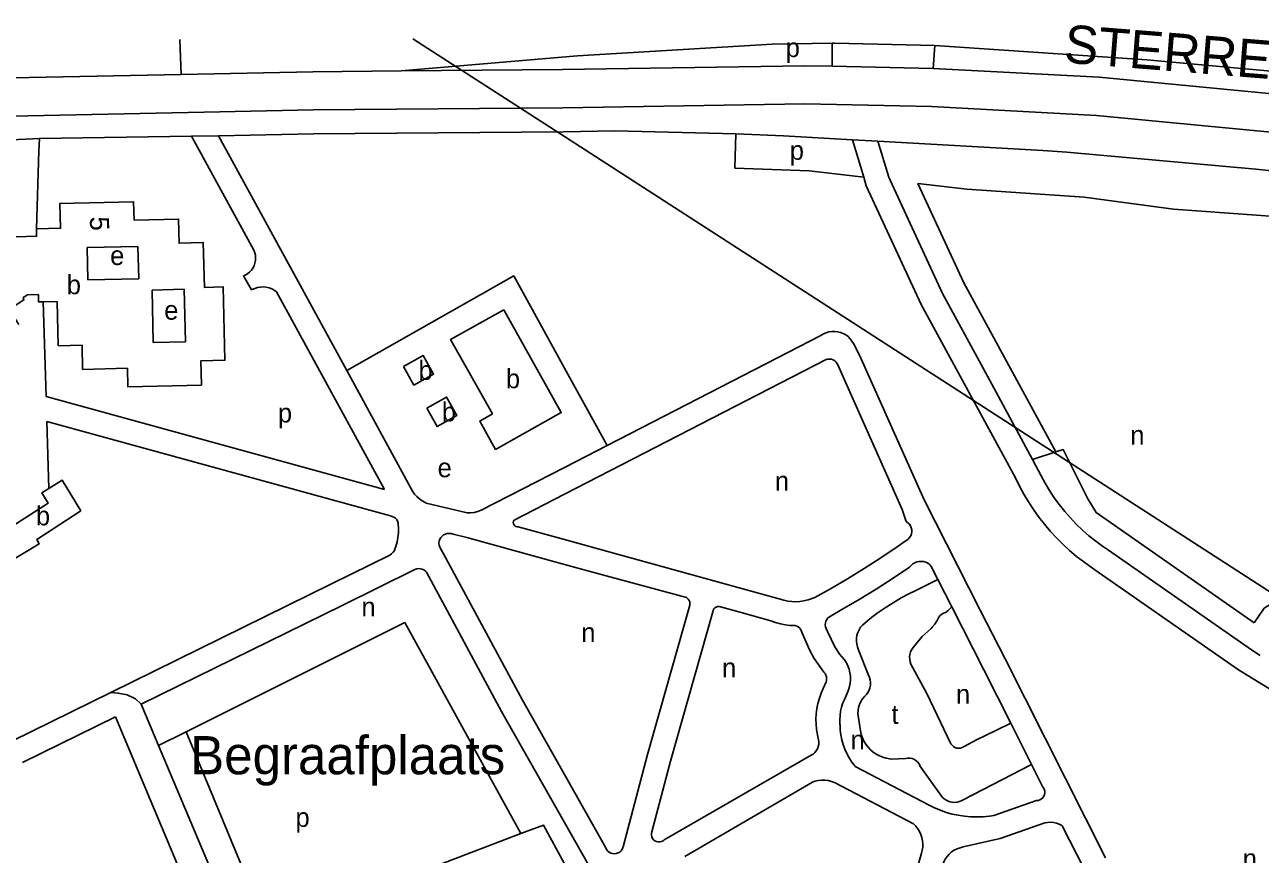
# Model space of a CAD drawing. Extents: x 161773 to 163836, y 384796 to 386521.
# Drawn here: x 163236.9 to 163495.8, y 386347.1 to 386520.8 of the extents above; entities that cross this region are included whole.
import ezdxf

# ---------------------------------------------------------------- set-up
doc = ezdxf.new("R2010")
doc.units = 0
for name, color, linetype in [('BLT_Basislijn', 7, 'Continuous'), ('BLT_Bebouwing', 7, 'Continuous'), ('BLT_Centroide', 7, 'Continuous'), ('BLT_Hoogspanningsmast_en_leidingen', 7, 'Continuous'), ('BLT_Huisnummer_reeks', 7, 'Continuous'), ('BLT_Straatnaam_hoofdweg', 7, 'Continuous'), ('BLT_Terrein_beschrifting', 7, 'Continuous'), ('BLT_Vlakafsluiter', 7, 'Continuous')]:
    doc.layers.add(name, color=color, linetype=linetype)

msp = doc.modelspace()

# ---------------------------------------------------------------- linework, layer by layer
at = {"layer": 'BLT_Basislijn'}
for p, q in [((163406.05, 386516.93), (163406.09, 386512.11)), ((163427.59, 386516.49), (163427.23, 386511.66)), ((163240.01, 386496.97), (163216.05, 386495.87)), ((163240.01, 386496.97), (163239.89, 386494.41)), ((163271.87, 386497.46), (163240.01, 386496.97)), ((163271.87, 386497.46), (163284.92, 386473.58)), ((163277.51, 386497.58), (163304.38, 386448.38)), ((163360.54, 386498.59), (163385.92, 386497.94)), ((163385.71, 386490.79), (163385.92, 386497.94)), ((163410.34, 386496.74), (163412.7, 386488.9)), ((163239.89, 386494.41), (163239.37, 386478.07)), ((163282.75, 386468.23), (163284.46, 386465.28)), ((163240.77, 386462.8), (163241.4, 386442.95)), ((163289.69, 386464.85), (163312.29, 386423.48)), ((163403.74, 386455.76), (163392.16, 386449.8)), ((163410.55, 386454.03), (163411.83, 386451.61)), ((163404.79, 386450.7), (163350, 386422.5)), ((163392.16, 386449.8), (163358.92, 386432.71)), ((163411.83, 386451.61), (163425.35, 386421.3)), ((163304.38, 386448.38), (163318.19, 386423.11)), ((163358.92, 386432.71), (163350, 386448.92)), ((163407.27, 386449.57), (163420.78, 386419.26)), ((163443.42, 386448.83), (163452.93, 386431.34)), ((163439.03, 386446.44), (163448.07, 386429.8)), ((163241.4, 386442.95), (163312.29, 386423.48)), ((163241.56, 386437.72), (163242.01, 386423.72)), ((163241.56, 386437.72), (163313.54, 386417.95)), ((163358.92, 386432.71), (163350, 386428.12)), ((163452.93, 386431.34), (163448.07, 386429.8)), ((163350, 386428.12), (163332.57, 386419.15)), ((163350, 386422.5), (163339.43, 386417.07)), ((163425.35, 386421.3), (163437.09, 386398.24)), ((163329.59, 386418.57), (163321.04, 386420.64)), ((163420.78, 386419.26), (163421.6, 386416.77)), ((163350, 386412.98), (163340.27, 386415.66)), ((163323.86, 386411.41), (163325.09, 386409.26)), ((163360.03, 386410.21), (163350, 386412.98)), ((163419.7, 386411.48), (163421.6, 386412.78)), ((163313.42, 386409.71), (163301.23, 386403.7)), ((163325.09, 386409.26), (163341.21, 386379.36)), ((163395.97, 386400.3), (163360.03, 386410.21)), ((163318.67, 386406.73), (163303.44, 386399.21)), ((163321.08, 386406.17), (163336.81, 386376.99)), ((163358.73, 386405.39), (163350, 386407.79)), ((163428.23, 386404.64), (163426.85, 386407.35)), ((163301.23, 386403.7), (163254.94, 386380.98)), ((163375.54, 386400.84), (163358.73, 386405.39)), ((163423.31, 386402.18), (163428.23, 386404.64)), ((163431.16, 386398.88), (163428.23, 386404.64)), ((163375.63, 386400.78), (163375.54, 386400.84)), ((163401.08, 386400.4), (163402.44, 386400.87)), ((163303.44, 386399.21), (163261.33, 386378.54)), ((163376.26, 386399.24), (163367.39, 386367.99)), ((163381.07, 386397.88), (163372.2, 386366.62)), ((163386.52, 386397.87), (163382.72, 386398.9)), ((163386.52, 386397.87), (163393.22, 386395.97)), ((163430.31, 386398.08), (163431.16, 386398.88)), ((163437.84, 386385.75), (163431.16, 386398.88)), ((163437.09, 386398.24), (163442.3, 386388)), ((163316.53, 386395.64), (163340.88, 386351.43)), ((163406.66, 386390.52), (163407.69, 386388.91)), ((163402.28, 386388.12), (163404.34, 386385.2)), ((163411.54, 386390.04), (163413.71, 386384.61)), ((163442.3, 386388), (163463.31, 386346.32)), ((163437.84, 386385.75), (163443.49, 386374.53)), ((163404.79, 386383.21), (163404.21, 386381.8)), ((163254.94, 386380.98), (163234.23, 386370.81)), ((163409.41, 386381.3), (163408.71, 386379.62)), ((163341.21, 386379.36), (163350, 386363.78)), ((163255.93, 386375.9), (163236.43, 386366.33)), ((163336.81, 386376.99), (163350, 386353.73)), ((163411.44, 386376.55), (163411.99, 386372.92)), ((163270.76, 386372.75), (163264.96, 386369.9)), ((163443.49, 386374.53), (163440.36, 386373)), ((163443.49, 386374.53), (163447.85, 386365.88)), ((163367.39, 386367.99), (163362.29, 386348.62)), ((163401.69, 386367.83), (163370.89, 386350.09)), ((163418.42, 386367.03), (163421.49, 386367.12)), ((163372.2, 386366.62), (163368.29, 386351.79)), ((163410.92, 386365.48), (163426.38, 386357.38)), ((163424.48, 386365.58), (163429.01, 386359.24)), ((163433.54, 386358.52), (163447.85, 386365.88)), ((163447.85, 386365.88), (163450.16, 386361.3)), ((163350, 386363.78), (163358.66, 386348.43)), ((163401.98, 386362.21), (163375.23, 386346.6)), ((163406.6, 386362.1), (163423.09, 386353.46)), ((163448.86, 386358.34), (163439.92, 386355.21)), ((163439.53, 386355.16), (163439.92, 386355.21)), ((163287.92, 386331.27), (163340.88, 386351.43)), ((163350, 386353.73), (163360.87, 386334.56)), ((163454.19, 386353.11), (163454.27, 386353.06)), ((163454.27, 386353.06), (163458.85, 386344.07)), ((163424.81, 386347.33), (163420.38, 386331.8))]:
    msp.add_line(p, q, dxfattribs=at)
for points in [[(163315.77, 386511.14), (163352.72, 386514.3), (163393.54, 386516.77), (163406.05, 386516.93)], [(163406.05, 386516.93), (163406.59, 386516.93), (163427.59, 386516.49)], [(163427.59, 386516.49), (163471.98, 386513.48), (163511.02, 386509.9), (163551.8, 386505.9), (163588.97, 386501.7), (163625.02, 386498.38), (163633.3, 386497.46)], [(163406.09, 386512.11), (163400.38, 386512.23), (163349.56, 386511.42), (163315.77, 386511.14)], [(163427.23, 386511.66), (163406.09, 386512.11)], [(163269.67, 386510.42), (163230.72, 386509.63), (163206.52, 386509.54)], [(163315.77, 386511.14), (163297.26, 386510.98), (163269.67, 386510.42)], [(163621.51, 386493.15), (163525.14, 386503.76), (163462.02, 386509.8), (163427.23, 386511.66)], [(163620.64, 386485.2), (163524.32, 386495.8), (163461.43, 386501.82), (163426.91, 386503.66), (163400.36, 386504.23), (163349.66, 386503.42), (163297.37, 386502.98), (163274.52, 386502.52)], [(163274.52, 386502.52), (163230.82, 386501.63), (163197.74, 386501.51)], [(163277.51, 386497.58), (163271.87, 386497.46)], [(163360.54, 386498.59), (163349.72, 386498.42), (163297.45, 386497.98), (163277.51, 386497.58)], [(163410.34, 386496.74), (163395.89, 386497.56), (163385.92, 386497.94)], [(163415.65, 386496.44), (163410.34, 386496.74)], [(163415.65, 386496.44), (163417.92, 386488.89), (163418.22, 386488.24)], [(163450.21, 386494.49), (163415.65, 386496.44)], [(163552.61, 386484.49), (163494.87, 386490.6), (163455.26, 386494.1), (163450.21, 386494.49)], [(163412.7, 386488.9), (163401.25, 386490.24), (163385.71, 386490.79)], [(163412.7, 386488.9), (163413.23, 386487.11), (163424.73, 386462.26), (163444.51, 386425.91)], [(163418.22, 386488.24), (163429.2, 386464.51), (163439.03, 386446.44)], [(163495, 386480.96), (163477.59, 386482.18), (163458.87, 386484.68), (163434.29, 386486.35), (163424.04, 386487.56)], [(163424.04, 386487.56), (163433.67, 386466.75), (163443.42, 386448.83)], [(163605.79, 386467.01), (163545.62, 386477.2), (163495, 386480.96)], [(163284.92, 386473.58), (163285.12, 386473.07), (163285.26, 386472.53), (163285.31, 386471.97), (163285.28, 386471.41), (163285.17, 386470.87), (163284.99, 386470.34), (163284.73, 386469.85), (163284.41, 386469.4), (163284.02, 386468.99), (163283.58, 386468.65), (163283.1, 386468.38), (163282.75, 386468.23)], [(163350, 386448.92), (163339.39, 386468.21), (163304.38, 386448.38)], [(163289.69, 386464.85), (163289.2, 386465.21), (163288.67, 386465.5), (163288.11, 386465.71), (163287.52, 386465.85), (163286.92, 386465.91), (163286.32, 386465.89), (163285.72, 386465.79), (163285.15, 386465.61), (163284.6, 386465.36), (163284.46, 386465.28)], [(163494.47, 386395.59), (163496.61, 386398.63), (163605.79, 386467.01)], [(163403.74, 386455.76), (163404.27, 386456.07), (163404.82, 386456.32), (163405.41, 386456.49), (163406.01, 386456.58), (163406.62, 386456.59), (163407.23, 386456.52), (163407.82, 386456.37), (163408.38, 386456.15), (163408.92, 386455.85), (163409.4, 386455.49), (163409.84, 386455.06), (163410.22, 386454.58), (163410.55, 386454.03)], [(163404.79, 386450.7), (163405.17, 386450.8), (163405.57, 386450.81), (163405.95, 386450.75), (163406.32, 386450.61), (163406.65, 386450.4), (163406.94, 386450.13), (163407.16, 386449.81), (163407.27, 386449.57)], [(163452.93, 386431.34), (163454.5, 386431.83), (163459.63, 386421.56), (163461.42, 386418.66), (163494.47, 386395.59)], [(163448.07, 386429.8), (163449.85, 386426.37), (163450.7, 386424.79), (163451.63, 386423.24), (163452.62, 386421.74), (163453.68, 386420.29), (163454.8, 386418.88), (163455.99, 386417.53), (163457.23, 386416.23), (163458.53, 386414.98), (163459.88, 386413.79), (163461.29, 386412.67), (163462.74, 386411.61), (163463.98, 386410.78)], [(163444.51, 386425.91), (163445.34, 386424.19), (163446.24, 386422.51), (163447.22, 386420.87), (163448.26, 386419.27), (163449.36, 386417.71), (163450.53, 386416.21), (163451.76, 386414.75), (163453.05, 386413.35), (163454.4, 386412), (163455.81, 386410.71), (163457.26, 386409.48), (163458.77, 386408.31), (163460.33, 386407.2), (163461.12, 386406.68)], [(163318.19, 386423.11), (163318.6, 386422.53), (163319.07, 386421.99), (163319.6, 386421.52), (163320.18, 386421.1), (163320.8, 386420.75), (163321.04, 386420.64)], [(163329.59, 386418.57), (163330.34, 386418.59), (163331.09, 386418.69), (163331.82, 386418.88), (163332.57, 386419.15)], [(163313.54, 386417.95), (163313.92, 386417.86), (163314.28, 386417.69), (163314.59, 386417.46), (163314.85, 386417.17), (163315.05, 386416.83), (163315.17, 386416.46), (163315.19, 386416.31)], [(163315.19, 386416.31), (163315.25, 386415.35), (163315.22, 386414.39), (163315.12, 386413.44), (163314.93, 386412.5), (163314.67, 386411.57)], [(163339.43, 386417.07), (163339.32, 386416.82), (163339.28, 386416.56), (163339.31, 386416.3), (163339.43, 386416.05), (163339.61, 386415.86), (163339.84, 386415.72), (163340.1, 386415.66), (163340.27, 386415.66)], [(163421.6, 386416.77), (163421.95, 386416.52), (163422.25, 386416.21), (163422.48, 386415.86), (163422.65, 386415.46), (163422.74, 386415.04), (163422.74, 386414.61), (163422.68, 386414.19), (163422.53, 386413.79), (163422.31, 386413.42), (163422.02, 386413.1), (163421.69, 386412.84), (163421.6, 386412.78)], [(163326.66, 386414.13), (163326.27, 386414.25), (163325.87, 386414.3), (163325.46, 386414.27), (163325.06, 386414.16), (163324.69, 386413.98), (163324.37, 386413.72), (163324.1, 386413.41), (163323.9, 386413.06), (163323.77, 386412.67), (163323.71, 386412.26), (163323.74, 386411.85), (163323.86, 386411.41)], [(163350, 386407.79), (163329.52, 386413.44), (163326.66, 386414.13)], [(163313.42, 386409.71), (163313.79, 386410), (163314.12, 386410.35), (163314.37, 386410.74), (163314.56, 386411.17), (163314.67, 386411.57)], [(163419.7, 386411.48), (163416.26, 386409.18), (163412.79, 386406.96), (163409.27, 386404.8), (163405.71, 386402.71), (163402.44, 386400.87)], [(163463.98, 386410.78), (163493.92, 386389.88), (163495.77, 386388.75)], [(163422.31, 386407.21), (163422.6, 386407.57), (163422.96, 386407.89), (163423.37, 386408.13), (163423.8, 386408.31), (163424.27, 386408.41), (163424.74, 386408.43), (163425.21, 386408.37), (163425.67, 386408.24), (163426.09, 386408.03), (163426.47, 386407.75), (163426.85, 386407.35)], [(163318.67, 386406.73), (163319.04, 386406.86), (163319.43, 386406.92), (163319.82, 386406.9), (163320.2, 386406.81), (163320.56, 386406.63), (163320.87, 386406.39), (163321.08, 386406.17)], [(163422.31, 386407.21), (163418.83, 386404.89), (163415.31, 386402.64), (163411.75, 386400.45), (163408.14, 386398.34), (163405.87, 386397.05)], [(163461.12, 386406.68), (163491.18, 386385.69), (163535.8, 386358.38)], [(163376.26, 386399.24), (163376.28, 386399.59), (163376.23, 386399.94), (163376.09, 386400.26), (163375.89, 386400.55), (163375.63, 386400.78)], [(163412.42, 386395.1), (163413.95, 386396.37), (163415.54, 386397.57), (163417.17, 386398.7), (163418.84, 386399.77), (163420.56, 386400.77), (163422.31, 386401.7), (163423.31, 386402.18)], [(163382.72, 386398.9), (163382.41, 386398.96), (163382.09, 386398.95), (163381.79, 386398.85), (163381.52, 386398.69), (163381.31, 386398.46), (163381.15, 386398.18), (163381.07, 386397.88)], [(163395.97, 386400.3), (163396.79, 386400.11), (163397.62, 386400), (163398.46, 386399.97), (163399.3, 386400.02), (163400.14, 386400.15), (163400.95, 386400.36), (163401.08, 386400.4)], [(163430.31, 386398.08), (163430.03, 386397.86), (163429.83, 386397.74)], [(163316.53, 386395.64), (163270.76, 386372.75)], [(163393.22, 386395.97), (163394.21, 386395.61), (163395.23, 386395.33), (163396.26, 386395.13), (163397.31, 386395.01), (163397.95, 386394.98)], [(163404.82, 386394.35), (163404.69, 386394.73), (163404.64, 386395.13), (163404.67, 386395.53), (163404.77, 386395.91), (163404.95, 386396.27), (163405.2, 386396.59), (163405.5, 386396.85), (163405.87, 386397.05)], [(163428.11, 386396.02), (163427.61, 386395.3), (163427.06, 386394.63), (163426.84, 386394.39)], [(163429.83, 386397.74), (163429.41, 386397.59), (163429.03, 386397.36), (163428.7, 386397.07), (163428.42, 386396.73), (163428.21, 386396.34), (163428.11, 386396.02)], [(163397.95, 386394.98), (163398.31, 386394.97), (163398.66, 386394.89), (163398.98, 386394.73), (163399.25, 386394.51), (163399.47, 386394.23), (163399.6, 386393.97)], [(163402.28, 386388.12), (163401.4, 386389.8), (163400.6, 386391.52), (163399.86, 386393.27), (163399.6, 386393.97)], [(163406.66, 386390.52), (163405.84, 386392.11), (163405.09, 386393.73), (163404.82, 386394.35)], [(163412.42, 386395.1), (163412.03, 386394.62), (163411.71, 386394.1), (163411.46, 386393.54), (163411.28, 386392.95), (163411.18, 386392.34), (163411.17, 386391.72), (163411.23, 386391.11), (163411.37, 386390.51), (163411.54, 386390.04)], [(163426.84, 386394.39), (163424.94, 386392.67), (163423.03, 386390.41)], [(163423.03, 386390.41), (163422.74, 386389.96), (163422.52, 386389.47), (163422.38, 386388.95), (163422.31, 386388.42), (163422.33, 386387.89), (163422.42, 386387.36), (163422.58, 386386.87)], [(163407.69, 386388.91), (163408.21, 386388.39), (163408.67, 386387.81), (163409.06, 386387.19), (163409.38, 386386.53), (163409.63, 386385.84), (163409.81, 386385.12), (163409.9, 386384.39), (163409.92, 386383.65), (163409.85, 386382.92), (163409.71, 386382.2), (163409.49, 386381.5), (163409.41, 386381.3)], [(163404.34, 386385.2), (163404.59, 386384.92), (163404.77, 386384.59), (163404.89, 386384.23), (163404.92, 386383.86), (163404.88, 386383.48), (163404.79, 386383.21)], [(163422.58, 386386.87), (163425.93, 386380.74), (163430.96, 386370.22)], [(163413.71, 386384.61), (163413.92, 386384.11), (163414.06, 386383.59), (163414.12, 386383.05), (163414.1, 386382.51), (163414, 386381.98), (163413.83, 386381.47), (163413.58, 386380.99), (163413.26, 386380.55), (163412.89, 386380.17)], [(163261.33, 386378.54), (163260.12, 386379.64), (163258.42, 386380.5), (163256.54, 386380.86), (163254.94, 386380.98)], [(163404.21, 386381.8), (163403.77, 386380.8), (163403.4, 386379.76), (163403.1, 386378.69), (163402.89, 386377.61), (163402.75, 386376.52), (163402.69, 386375.41), (163402.71, 386374.31), (163402.81, 386373.21), (163402.99, 386372.12), (163403.24, 386371.08)], [(163412.89, 386380.17), (163412.47, 386379.65), (163412.12, 386379.09), (163411.84, 386378.49), (163411.63, 386377.85), (163411.5, 386377.2), (163411.44, 386376.55)], [(163264.96, 386369.9), (163261.33, 386378.54)], [(163408.71, 386379.62), (163408.35, 386378.79), (163408.07, 386377.93), (163407.86, 386377.05), (163407.73, 386376.16), (163407.68, 386375.25), (163407.72, 386374.35), (163407.74, 386374.14)], [(163285.87, 386323.13), (163274.69, 386331.29), (163255.93, 386375.9)], [(163270.76, 386372.75), (163287.92, 386331.27)], [(163407.74, 386374.14), (163407.77, 386373.11), (163407.89, 386372.09), (163408.09, 386371.08), (163408.36, 386370.08), (163408.71, 386369.11), (163409.13, 386368.18), (163409.63, 386367.27), (163410.19, 386366.41), (163410.82, 386365.59), (163410.92, 386365.48)], [(163411.99, 386372.92), (163412.16, 386372.18), (163412.41, 386371.47), (163412.74, 386370.78), (163413.13, 386370.13), (163413.59, 386369.53), (163414.11, 386368.98), (163414.69, 386368.49), (163415.31, 386368.06), (163415.98, 386367.7), (163416.68, 386367.41), (163417.41, 386367.2), (163418.15, 386367.06), (163418.42, 386367.03)], [(163433.7, 386369.64), (163436.34, 386371.04), (163440.36, 386373)], [(163289.83, 386326.65), (163289.01, 386328.35), (163279.8, 386334.63), (163264.96, 386369.9)], [(163403.24, 386371.08), (163403.3, 386370.59), (163403.28, 386370.1), (163403.18, 386369.63), (163403, 386369.17), (163402.75, 386368.75), (163402.43, 386368.38), (163402.07, 386368.06), (163401.69, 386367.83)], [(163430.96, 386370.22), (163431.19, 386369.91), (163431.48, 386369.65), (163431.81, 386369.45), (163432.18, 386369.33), (163432.57, 386369.29), (163432.96, 386369.32), (163433.33, 386369.44), (163433.7, 386369.64)], [(163421.49, 386367.12), (163421.93, 386367.21), (163422.37, 386367.21), (163422.81, 386367.14), (163423.22, 386366.98), (163423.6, 386366.76), (163423.94, 386366.47), (163424.21, 386366.12), (163424.42, 386365.74), (163424.48, 386365.58)], [(163406.6, 386362.1), (163405.94, 386362.34), (163405.25, 386362.51), (163404.56, 386362.59), (163403.85, 386362.6), (163403.15, 386362.53), (163402.47, 386362.37), (163401.98, 386362.21)], [(163429.01, 386359.24), (163429.36, 386358.86), (163429.77, 386358.54), (163430.22, 386358.28), (163430.71, 386358.09), (163431.22, 386357.99), (163431.74, 386357.96), (163432.26, 386358.01), (163432.76, 386358.14), (163433.24, 386358.34), (163433.54, 386358.52)], [(163448.86, 386358.34), (163449.23, 386358.38), (163449.59, 386358.5), (163449.91, 386358.69), (163450.19, 386358.94), (163450.4, 386359.25), (163450.55, 386359.6), (163450.62, 386359.96), (163450.61, 386360.34), (163450.52, 386360.71), (163450.36, 386361.04), (163450.16, 386361.3)], [(163426.38, 386357.38), (163427.55, 386356.8), (163428.75, 386356.3), (163429.98, 386355.87), (163431.23, 386355.52), (163432.51, 386355.25), (163433.79, 386355.05), (163435.09, 386354.94), (163436.39, 386354.9), (163437.69, 386354.95), (163438.99, 386355.07), (163439.53, 386355.16)], [(163340.88, 386351.43), (163345.59, 386353.22), (163350, 386345.06)], [(163368.29, 386351.79), (163368.21, 386351.44), (163368.21, 386351.08), (163368.29, 386350.73), (163368.45, 386350.41), (163368.67, 386350.13), (163368.95, 386349.91), (163369.27, 386349.75), (163369.62, 386349.67), (163369.98, 386349.67), (163370.33, 386349.75), (163370.65, 386349.91), (163370.89, 386350.09)], [(163423.09, 386353.46), (163423.58, 386352.97), (163424.01, 386352.44), (163424.37, 386351.86), (163424.66, 386351.24), (163424.87, 386350.59), (163425.01, 386349.92), (163425.07, 386349.24), (163425.05, 386348.55), (163424.95, 386347.87), (163424.81, 386347.33)], [(163450.6, 386353.65), (163441.31, 386350.4), (163433.51, 386348.63)], [(163450.6, 386353.65), (163451.21, 386353.76), (163451.83, 386353.79), (163452.45, 386353.73), (163453.05, 386353.6), (163453.64, 386353.39), (163454.19, 386353.11)], [(163358.66, 386348.43), (163358.83, 386348.08), (163359.07, 386347.77), (163359.37, 386347.52), (163359.71, 386347.33), (163360.09, 386347.22), (163360.48, 386347.19), (163360.86, 386347.24), (163361.23, 386347.36), (163361.57, 386347.56), (163361.86, 386347.82), (163362.09, 386348.13), (163362.25, 386348.49), (163362.29, 386348.62)], [(163433.51, 386348.63), (163432.87, 386348.47), (163432.24, 386348.24), (163431.65, 386347.94), (163431.1, 386347.57), (163430.6, 386347.13), (163430.15, 386346.64), (163429.77, 386346.1), (163429.45, 386345.51), (163429.2, 386344.89), (163429.04, 386344.25), (163428.95, 386343.61)]]:
    msp.add_lwpolyline(points, dxfattribs=at)
at = {"layer": 'BLT_Bebouwing'}
for p, q in [((163260.66, 386474.38), (163249.99, 386474.13)), ((163249.99, 386474.13), (163250.14, 386467.36)), ((163260.66, 386474.38), (163260.81, 386467.6)), ((163274.34, 386475.18), (163274.56, 386465.8)), ((163260.81, 386467.6), (163250.14, 386467.36)), ((163270.33, 386465.42), (163263.61, 386465.26)), ((163263.61, 386465.26), (163263.86, 386454.25)), ((163270.33, 386465.42), (163270.58, 386454.4)), ((163240.77, 386462.8), (163243.76, 386462.87)), ((163270.58, 386454.4), (163263.86, 386454.25))]:
    msp.add_line(p, q, dxfattribs=at)
for points in [[(163243.76, 386462.87), (163243.97, 386453.59), (163248.94, 386453.7), (163249.06, 386448.64), (163258.43, 386448.86), (163258.52, 386445), (163273.94, 386445.35), (163273.83, 386450.43), (163278.88, 386450.54), (163278.53, 386465.9), (163274.56, 386465.8), (163274.34, 386475.18), (163269.26, 386475.06), (163269.15, 386480.12), (163259.84, 386479.91), (163259.75, 386483.73), (163244.32, 386483.38), (163244.44, 386478.19), (163239.37, 386478.07)], [(163239.37, 386478.07), (163239.4, 386476.52), (163235.13, 386476.43), (163234.88, 386476.42), (163231.02, 386476.34), (163231.04, 386475.67), (163225.08, 386471.83), (163221.32, 386477.67)], [(163235.68, 386458.03), (163233.66, 386461.17), (163236.76, 386463.17), (163236.59, 386463.66), (163237.52, 386464.26), (163239.79, 386464.31), (163239.83, 386462.78), (163240.77, 386462.8)], [(163337.27, 386461.13), (163326.15, 386454.89), (163334.89, 386439.3), (163332.24, 386437.81), (163335.56, 386431.87), (163349.34, 386439.6), (163337.27, 386461.13)], [(163316.27, 386449.21), (163318.45, 386445.35), (163322.58, 386447.66), (163320.41, 386451.53), (163316.27, 386449.21)], [(163321.17, 386440.51), (163323.35, 386436.66), (163327.45, 386438.97), (163325.29, 386442.82), (163321.17, 386440.51)], [(163227.13, 386411.21), (163241.83, 386420.6), (163240.5, 386422.78), (163242.01, 386423.72)], [(163242.01, 386423.72), (163244.77, 386425.44), (163248.65, 386418.99)], [(163248.65, 386418.99), (163239.46, 386413.01), (163239.93, 386412.07), (163230.55, 386406.47), (163227.62, 386410.53)]]:
    msp.add_lwpolyline(points, dxfattribs=at)
at = {"layer": 'BLT_Hoogspanningsmast_en_leidingen'}
for p, q in [((163318.26, 386517.88), (163350, 386497.4)), ((163350, 386497.4), (163547.35, 386370))]:
    msp.add_line(p, q, dxfattribs=at)
at = {"layer": 'BLT_Vlakafsluiter'}
msp.add_line((163269.39, 386517.69), (163269.67, 386510.42), dxfattribs=at)

# ---------------------------------------------------------------- texts
at = {"layer": 'BLT_Centroide'}
for s, p in [('p', (163396.34, 386514.03)), ('p', (163397.2, 386492.52)), ('e', (163254.82, 386470.49)), ('b', (163245.74, 386464.38)), ('e', (163266.15, 386459.04)), ('b', (163319.42, 386446.44)), ('b', (163337.73, 386444.69)), ('b', (163324.31, 386437.75)), ('p', (163289.97, 386437.52)), ('n', (163468.53, 386432.86)), ('e', (163323.42, 386426.05)), ('n', (163394.07, 386423.27)), ('b', (163239.27, 386415.97)), ('n', (163307.47, 386396.9)), ('n', (163353.52, 386391.55)), ('n', (163383.01, 386384.17)), ('n', (163432.02, 386378.61)), ('t', (163418.5, 386374.39)), ('n', (163409.94, 386369.05)), ('p', (163293.65, 386352.82)), ('n', (163492.09, 386344.19))]:
    msp.add_text(s, height=4, dxfattribs=at).set_placement(p)
at = {"layer": 'BLT_Huisnummer_reeks'}
msp.add_text('5', height=4, rotation=271.2917, dxfattribs=at).set_placement((163250.58, 386480.6))
at = {"layer": 'BLT_Straatnaam_hoofdweg'}
msp.add_text('STERRENLAAN', height=8, rotation=355.4284, dxfattribs=at).set_placement((163454.46, 386512.91))
at = {"layer": 'BLT_Terrein_beschrifting'}
msp.add_text('Begraafplaats', height=8, dxfattribs=at).set_placement((163271.58, 386363.84))

doc.saveas('drawing.dxf')
